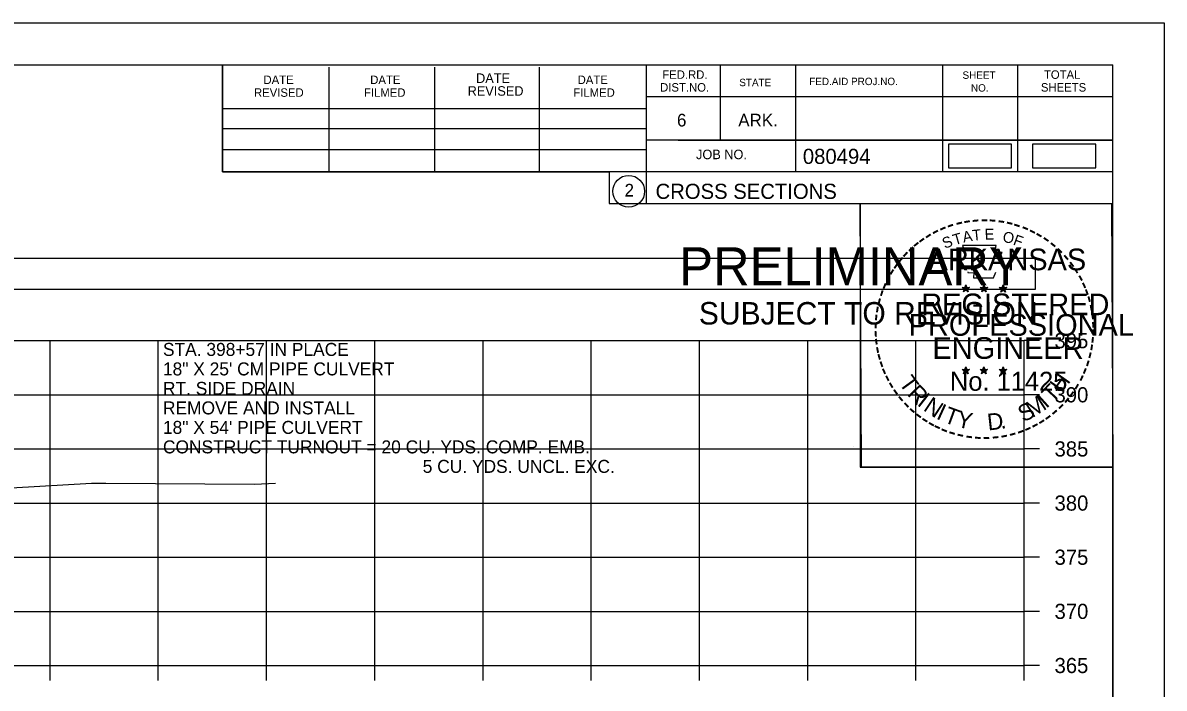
# Model space of a CAD drawing. Extents: x 1376273 to 1384221, y 378927 to 384592.
# Drawn here: x 1382948.7 to 1383054.1, y 380477.1 to 380538.5 of the extents above; entities that cross this region are included whole.
import ezdxf

# ---------------------------------------------------------------- set-up
doc = ezdxf.new("R2010")
doc.units = 0
for name, color, linetype in [('R_Axis', 7, 'Continuous'), ('R_Axis Annot', 7, 'Continuous'), ('R_Border', 7, 'Continuous'), ('R_Border PE', 7, 'Continuous'), ('R_Border Prem', 7, 'Continuous'), ('R_Drive', 7, 'Continuous'), ('R_Exist Surface', 7, 'Continuous'), ('R_Grid', 7, 'Continuous'), ('R_No Plot', 7, 'Continuous')]:
    doc.layers.add(name, color=color, linetype=linetype)

msp = doc.modelspace()

# ---------------------------------------------------------------- linework, layer by layer
at = {"layer": 'R_Axis'}
for p, q in [((1383041.22, 380479.16), (1383041.22, 380509.16)), ((1383042.62, 380509.16), (1383041.22, 380509.16)), ((1383042.62, 380504.16), (1383041.22, 380504.16)), ((1383042.62, 380499.16), (1383041.22, 380499.16)), ((1383042.62, 380494.16), (1383041.22, 380494.16)), ((1383042.62, 380489.16), (1383041.22, 380489.16)), ((1383042.62, 380484.16), (1383041.22, 380484.16)), ((1382741.22, 380479.16), (1383041.22, 380479.16)), ((1382951.22, 380477.76), (1382951.22, 380479.16)), ((1382961.22, 380477.76), (1382961.22, 380479.16)), ((1382971.22, 380477.76), (1382971.22, 380479.16)), ((1382981.22, 380477.76), (1382981.22, 380479.16)), ((1382991.22, 380477.76), (1382991.22, 380479.16)), ((1383001.22, 380477.76), (1383001.22, 380479.16)), ((1383011.22, 380477.76), (1383011.22, 380479.16)), ((1383021.22, 380477.76), (1383021.22, 380479.16)), ((1383031.22, 380477.76), (1383031.22, 380479.16)), ((1383041.22, 380477.76), (1383041.22, 380479.16)), ((1383042.62, 380479.16), (1383041.22, 380479.16))]:
    msp.add_line(p, q, dxfattribs=at)
at = {"layer": 'R_Axis Annot'}
msp.add_lwpolyline([(1382740.47, 380513.93), (1383042.27, 380513.93), (1383042.27, 380516.74), (1382740.47, 380516.74)], close=True, dxfattribs=at)
at = {"layer": 'R_Border'}
for p, q in [((1382733.22, 380534.62), (1383049.4, 380534.62)), ((1382967.14, 380524.74), (1382967.14, 380534.62)), ((1382977, 380524.74), (1382977, 380534.42)), ((1382986.76, 380524.74), (1382986.76, 380534.42)), ((1382996.44, 380524.74), (1382996.44, 380534.42)), ((1383006.3, 380534.62), (1383006.3, 380521.82)), ((1383013.14, 380534.62), (1383013.14, 380527.68)), ((1383020.08, 380534.62), (1383020.08, 380524.74)), ((1383033.66, 380534.62), (1383033.66, 380524.74)), ((1383040.6, 380534.62), (1383040.6, 380524.74)), ((1383049.4, 380329.16), (1383049.4, 380534.62)), ((1383049.4, 380531.68), (1383006.3, 380531.68)), ((1383049.4, 380531.7), (1383049.4, 380531.7)), ((1382967.14, 380530.6), (1383006.3, 380530.6)), ((1382967.14, 380528.74), (1383006.3, 380528.74)), ((1383049.4, 380527.68), (1383006.3, 380527.68)), ((1383009.26, 380527.68), (1383049.4, 380527.68)), ((1382967.14, 380524.74), (1382967.14, 380526.8)), ((1382967.14, 380526.8), (1383006.3, 380526.8)), ((1383049.4, 380524.74), (1382967.14, 380524.74)), ((1383006.3, 380521.82), (1383049.4, 380521.82))]:
    msp.add_line(p, q, dxfattribs=at)
msp.add_circle((1383004.68, 380522.95), 1.47, dxfattribs=at)
at = {"layer": 'R_Border PE'}
for p, q in [((1383035.48, 380514.07), (1383035.83, 380513.96)), ((1383035.48, 380514.07), (1383035.74, 380514.03)), ((1383035.48, 380514.07), (1383035.72, 380513.95)), ((1383035.62, 380513.66), (1383035.83, 380513.96)), ((1383035.83, 380514.33), (1383035.79, 380514.07)), ((1383035.83, 380513.96), (1383035.83, 380514.33)), ((1383035.83, 380514.33), (1383035.88, 380514.08)), ((1383036.18, 380514.07), (1383035.83, 380513.96)), ((1383036.04, 380513.66), (1383035.83, 380513.96)), ((1383036.18, 380514.07), (1383035.89, 380514.02)), ((1383036.04, 380513.66), (1383035.91, 380513.95)), ((1383036.18, 380514.07), (1383035.97, 380513.97)), ((1383037.15, 380514.07), (1383037.5, 380513.96)), ((1383037.15, 380514.07), (1383037.41, 380514.03)), ((1383037.15, 380514.07), (1383037.39, 380513.95)), ((1383037.29, 380513.66), (1383037.5, 380513.96)), ((1383037.5, 380514.33), (1383037.46, 380514.07)), ((1383037.5, 380513.96), (1383037.5, 380514.33)), ((1383037.5, 380514.33), (1383037.55, 380514.08)), ((1383037.85, 380514.07), (1383037.5, 380513.96)), ((1383037.71, 380513.66), (1383037.5, 380513.96)), ((1383037.85, 380514.07), (1383037.56, 380514.02)), ((1383037.71, 380513.66), (1383037.58, 380513.95)), ((1383037.85, 380514.07), (1383037.64, 380513.97)), ((1383038.92, 380514.06), (1383039.27, 380513.95)), ((1383038.92, 380514.06), (1383039.17, 380514.01)), ((1383038.92, 380514.06), (1383039.15, 380513.94)), ((1383039.05, 380513.65), (1383039.27, 380513.95)), ((1383039.27, 380514.31), (1383039.22, 380514.06)), ((1383039.27, 380513.95), (1383039.27, 380514.31)), ((1383039.27, 380514.31), (1383039.31, 380514.06)), ((1383039.61, 380514.06), (1383039.27, 380513.95)), ((1383039.48, 380513.65), (1383039.27, 380513.95)), ((1383039.61, 380514.06), (1383039.33, 380514.01)), ((1383039.61, 380514.06), (1383039.41, 380513.96)), ((1383035.62, 380513.66), (1383035.74, 380513.91)), ((1383035.62, 380513.66), (1383035.83, 380513.88)), ((1383036.04, 380513.66), (1383035.83, 380513.88)), ((1383037.29, 380513.66), (1383037.41, 380513.91)), ((1383037.29, 380513.66), (1383037.5, 380513.88)), ((1383037.71, 380513.66), (1383037.5, 380513.88)), ((1383039.05, 380513.65), (1383039.18, 380513.9)), ((1383039.05, 380513.65), (1383039.26, 380513.87)), ((1383039.48, 380513.65), (1383039.26, 380513.87)), ((1383039.48, 380513.65), (1383039.34, 380513.94)), ((1383035.83, 380506.75), (1383035.79, 380506.5)), ((1383035.83, 380506.39), (1383035.83, 380506.75)), ((1383035.83, 380506.75), (1383035.88, 380506.5)), ((1383037.5, 380506.75), (1383037.46, 380506.5)), ((1383037.5, 380506.39), (1383037.5, 380506.75)), ((1383037.5, 380506.75), (1383037.55, 380506.5)), ((1383039.26, 380506.74), (1383039.22, 380506.49)), ((1383039.26, 380506.38), (1383039.26, 380506.74)), ((1383039.26, 380506.74), (1383039.31, 380506.49)), ((1383035.48, 380506.5), (1383035.83, 380506.39)), ((1383035.48, 380506.5), (1383035.73, 380506.45)), ((1383035.48, 380506.5), (1383035.72, 380506.38)), ((1383035.61, 380506.09), (1383035.83, 380506.39)), ((1383035.61, 380506.09), (1383035.74, 380506.33)), ((1383035.61, 380506.09), (1383035.83, 380506.31)), ((1383036.17, 380506.5), (1383035.83, 380506.39)), ((1383036.04, 380506.09), (1383035.83, 380506.39)), ((1383036.04, 380506.09), (1383035.83, 380506.3)), ((1383036.17, 380506.5), (1383035.89, 380506.45)), ((1383036.04, 380506.09), (1383035.9, 380506.38)), ((1383036.17, 380506.5), (1383035.97, 380506.4)), ((1383037.15, 380506.5), (1383037.5, 380506.39)), ((1383037.15, 380506.5), (1383037.4, 380506.45)), ((1383037.15, 380506.5), (1383037.38, 380506.38)), ((1383037.28, 380506.09), (1383037.5, 380506.39)), ((1383037.28, 380506.09), (1383037.41, 380506.33)), ((1383037.28, 380506.09), (1383037.49, 380506.31)), ((1383037.71, 380506.09), (1383037.49, 380506.3)), ((1383037.84, 380506.5), (1383037.5, 380506.39)), ((1383037.71, 380506.09), (1383037.5, 380506.39)), ((1383037.84, 380506.5), (1383037.56, 380506.45)), ((1383037.71, 380506.09), (1383037.57, 380506.38)), ((1383037.84, 380506.5), (1383037.64, 380506.4)), ((1383038.91, 380506.49), (1383039.26, 380506.38)), ((1383038.91, 380506.49), (1383039.17, 380506.44)), ((1383038.91, 380506.49), (1383039.15, 380506.37)), ((1383039.05, 380506.08), (1383039.26, 380506.38)), ((1383039.05, 380506.08), (1383039.17, 380506.32)), ((1383039.05, 380506.08), (1383039.26, 380506.3)), ((1383039.61, 380506.49), (1383039.26, 380506.38)), ((1383039.48, 380506.08), (1383039.26, 380506.38)), ((1383039.48, 380506.08), (1383039.26, 380506.29)), ((1383039.61, 380506.49), (1383039.32, 380506.44)), ((1383039.48, 380506.08), (1383039.34, 380506.37)), ((1383039.61, 380506.49), (1383039.41, 380506.39))]:
    msp.add_line(p, q, dxfattribs=at)
for points in [[(1383035.52, 380517.95), (1383035.79, 380517.12)], [(1383039.03, 380517.03), (1383039.18, 380517.31), (1383038.49, 380517.29), (1383038.64, 380517.95), (1383035.52, 380517.95)], [(1383036.02, 380515.53), (1383036.02, 380515.44), (1383036.58, 380515.42), (1383036.52, 380514.95), (1383038.39, 380514.95), (1383038.6, 380515.48)], [(1383035.83, 380514.33), (1383036.04, 380513.66), (1383035.48, 380514.07), (1383036.18, 380514.07), (1383035.62, 380513.66), (1383035.83, 380514.33)], [(1383037.5, 380514.33), (1383037.71, 380513.66), (1383037.15, 380514.07), (1383037.85, 380514.07), (1383037.29, 380513.66), (1383037.5, 380514.33)], [(1383039.27, 380514.31), (1383039.48, 380513.65), (1383038.92, 380514.06), (1383039.61, 380514.06), (1383039.05, 380513.65), (1383039.27, 380514.31)], [(1383035.83, 380506.75), (1383036.04, 380506.09), (1383035.48, 380506.5), (1383036.17, 380506.5), (1383035.61, 380506.09), (1383035.83, 380506.75)], [(1383037.5, 380506.75), (1383037.71, 380506.09), (1383037.15, 380506.5), (1383037.84, 380506.5), (1383037.28, 380506.09), (1383037.5, 380506.75)], [(1383039.26, 380506.74), (1383039.48, 380506.08), (1383038.91, 380506.49), (1383039.61, 380506.49), (1383039.05, 380506.08), (1383039.26, 380506.74)]]:
    msp.add_lwpolyline(points, dxfattribs=at)
for centre, radius in [((1383035.83, 380513.96), 0.172), ((1383035.83, 380513.96), 0.145), ((1383035.83, 380513.96), 0.116), ((1383035.83, 380513.96), 0.0991), ((1383035.83, 380513.96), 0.0747), ((1383035.83, 380513.96), 0.0495), ((1383035.83, 380513.96), 0.0296), ((1383037.5, 380513.96), 0.172), ((1383037.5, 380513.96), 0.145), ((1383037.5, 380513.96), 0.116), ((1383037.5, 380513.96), 0.0991), ((1383037.5, 380513.96), 0.0747), ((1383037.5, 380513.96), 0.0495), ((1383037.5, 380513.96), 0.0296), ((1383039.26, 380513.95), 0.172), ((1383039.26, 380513.95), 0.145), ((1383039.26, 380513.95), 0.116), ((1383039.26, 380513.95), 0.0991), ((1383039.26, 380513.95), 0.0747), ((1383039.26, 380513.95), 0.0495), ((1383039.26, 380513.95), 0.0296), ((1383035.83, 380506.39), 0.172), ((1383035.83, 380506.39), 0.145), ((1383035.83, 380506.39), 0.116), ((1383035.83, 380506.39), 0.0991), ((1383035.83, 380506.39), 0.0747), ((1383035.83, 380506.39), 0.0495), ((1383035.83, 380506.39), 0.0296), ((1383037.5, 380506.39), 0.172), ((1383037.5, 380506.39), 0.145), ((1383037.5, 380506.39), 0.116), ((1383037.5, 380506.39), 0.0991), ((1383037.5, 380506.39), 0.0747), ((1383037.5, 380506.39), 0.0495), ((1383037.5, 380506.39), 0.0296), ((1383039.26, 380506.38), 0.172), ((1383039.26, 380506.38), 0.145), ((1383039.26, 380506.38), 0.116), ((1383039.26, 380506.38), 0.0991), ((1383039.26, 380506.38), 0.0747), ((1383039.26, 380506.38), 0.0495), ((1383039.26, 380506.38), 0.0296)]:
    msp.add_circle(centre, radius, dxfattribs=at)
at = {"layer": 'R_Drive'}
for points in [[(1383034.21, 380525.13), (1383040.04, 380525.13), (1383040.04, 380527.31), (1383034.21, 380527.31)], [(1383042, 380525.12), (1383047.84, 380525.12), (1383047.84, 380527.3), (1383042, 380527.3)]]:
    msp.add_lwpolyline(points, close=True, dxfattribs=at)
at = {"layer": 'R_Exist Surface'}
msp.add_lwpolyline([(1382947.64, 380495.56), (1382955.05, 380495.99), (1382956.36, 380496), (1382970.12, 380495.91), (1382972.05, 380496.01)], dxfattribs=at)
at = {"layer": 'R_Grid'}
for p, q in [((1382741.22, 380509.16), (1383041.22, 380509.16)), ((1382951.22, 380479.16), (1382951.22, 380509.16)), ((1382961.22, 380479.16), (1382961.22, 380509.16)), ((1382971.22, 380479.16), (1382971.22, 380509.16)), ((1382981.22, 380479.16), (1382981.22, 380509.16)), ((1382991.22, 380479.16), (1382991.22, 380509.16)), ((1383001.22, 380479.16), (1383001.22, 380509.16)), ((1383011.22, 380479.16), (1383011.22, 380509.16)), ((1383021.22, 380479.16), (1383021.22, 380509.16)), ((1383031.22, 380479.16), (1383031.22, 380509.16)), ((1383041.22, 380479.16), (1383041.22, 380509.16)), ((1382741.22, 380504.16), (1383041.22, 380504.16)), ((1382741.22, 380499.16), (1383041.22, 380499.16)), ((1382741.22, 380494.16), (1383041.22, 380494.16)), ((1382741.22, 380489.16), (1383041.22, 380489.16)), ((1382741.22, 380484.16), (1383041.22, 380484.16)), ((1382741.22, 380479.16), (1383041.22, 380479.16))]:
    msp.add_line(p, q, dxfattribs=at)
at = {"layer": 'R_No Plot'}
for p, q in [((1382720.82, 380538.51), (1383054.15, 380538.51)), ((1383025.43, 380499.36), (1383025.43, 380499.36))]:
    msp.add_line(p, q, dxfattribs=at)
for points in [[(1382720.81, 380538.51), (1383054.15, 380538.51), (1383054.15, 380325.17), (1382720.81, 380325.17)], [(1382967.14, 380534.62), (1382967.14, 380524.74), (1383002.87, 380524.74), (1383002.87, 380521.82), (1383026.07, 380521.82), (1383026.07, 380497.48), (1383049.4, 380497.48), (1383049.4, 380329.16), (1382733.22, 380329.16), (1382733.22, 380534.62)], [(1383026.07, 380521.82), (1383049.28, 380521.82), (1383049.4, 380497.48), (1383026.19, 380497.48)]]:
    msp.add_lwpolyline(points, close=True, dxfattribs=at)

# ---------------------------------------------------------------- texts
at = {"layer": 'R_Axis Annot'}
for s, p in [('395', (1383044.02, 380508.46)), ('390', (1383044.02, 380503.46)), ('385', (1383044.02, 380498.46)), ('380', (1383044.02, 380493.46)), ('375', (1383044.02, 380488.46)), ('370', (1383044.02, 380483.46)), ('365', (1383044.02, 380478.46))]:
    msp.add_text(s, height=1.4, dxfattribs=at).set_placement(p)
at = {"layer": 'R_Border'}
for s, height, p in [('FED.RD.', 0.782, (1383007.78, 380533.34)), ('SHEET', 0.684, (1383035.52, 380533.34)), ('TOTAL', 0.782, (1383043.04, 380533.34)), ('DATE', 0.782, (1382970.94, 380532.86)), ('DATE', 0.782, (1382980.8, 380532.86)), ('DATE', 0.879, (1382990.58, 380532.96)), ('DATE', 0.782, (1382999.96, 380532.86)), ('DIST.NO.', 0.782, (1383007.58, 380532.16)), ('STATE', 0.684, (1383014.9, 380532.66)), ('FED.AID PROJ.NO.', 0.684, (1383021.36, 380532.76)), ('SHEETS', 0.782, (1383042.76, 380532.16)), ('REVISED', 0.782, (1382970.06, 380531.68)), ('FILMED', 0.782, (1382980.22, 380531.68)), ('REVISED', 0.879, (1382989.8, 380531.78)), ('FILMED', 0.782, (1382999.56, 380531.68)), ('NO.', 0.684, (1383036.3, 380532.16)), ('6', 1.17, (1383009.14, 380528.94)), ('ARK.', 1.172, (1383014.8, 380528.94)), ('JOB NO.', 0.879, (1383010.9, 380525.92)), ('080494', 1.4, (1383020.77, 380525.48)), ('2', 1.17, (1383004.3, 380522.47)), ('CROSS SECTIONS', 1.4, (1383007.16, 380522.25))]:
    msp.add_text(s, height=height, rotation=360, dxfattribs=at).set_placement(p)
at = {"layer": 'R_Border PE'}
for s, height, rotation, p in [('-', 1.6, 10.2193, (1383035.7, 380519.48)), ('-', 1.6, 5.8968, (1383036.43, 380519.59)), ('-', 1.6, 0.1862, (1383037.2, 380519.66)), ('-', 1.6, 357.743, (1383037.92, 380519.65)), ('-', 1.6, 352.1617, (1383038.67, 380519.59)), ('-', 1.6, 28.7918, (1383033, 380518.49)), ('-', 1.6, 24.3072, (1383033.64, 380518.81)), ('-', 1.6, 19.1761, (1383034.27, 380519.08)), ('-', 1.6, 13.6301, (1383035.02, 380519.32)), ('A', 1, 11.2132, (1383035.62, 380518.21)), ('T', 1, 6.0228, (1383036.47, 380518.38)), ('E', 1, 0.8323, (1383037.57, 380518.49)), ('O', 1, 350.4515, (1383039.18, 380518.28)), ('-', 1.6, 347.2049, (1383039.39, 380519.48)), ('-', 1.6, 342.3362, (1383040.02, 380519.32)), ('-', 1.6, 337.8551, (1383040.76, 380519.1)), ('-', 1.6, 334.1211, (1383041.39, 380518.83)), ('-', 1.6, 38.9507, (1383031.35, 380517.35)), ('-', 1.6, 36.2317, (1383031.83, 380517.73)), ('-', 1.6, 34.0636, (1383032.41, 380518.12)), ('S', 1, 21.594, (1383033.88, 380517.63)), ('T', 1, 16.4036, (1383034.79, 380517.96)), ('F', 1, 340.0707, (1383040.13, 380518.05)), ('-', 1.6, 329.6409, (1383041.97, 380518.55)), ('-', 1.6, 325.8627, (1383042.61, 380518.19)), ('-', 1.6, 320.5297, (1383043.22, 380517.76)), ('-', 1.6, 48.423, (1383030.47, 380516.45)), ('-', 1.6, 42.9622, (1383030.92, 380516.93)), ('ARKANSAS', 2, 360, (1383032.38, 380515.66)), ('-', 1.6, 315.5786, (1383043.82, 380517.27)), ('-', 1.6, 54.2325, (1383029.66, 380515.4)), ('-', 1.6, 50.6142, (1383030.07, 380515.97)), ('-', 1.6, 309.8797, (1383044.39, 380516.72)), ('-', 1.6, 306.6522, (1383044.91, 380516.12)), ('-', 1.6, 62.8713, (1383029.02, 380514.26)), ('-', 1.6, 58.0706, (1383029.33, 380514.87)), ('-', 1.4, 303.6753, (1383045.4, 380515.55)), ('-', 1.6, 299.6684, (1383045.72, 380514.94)), ('-', 1.6, 67.7743, (1383028.76, 380513.65)), ('DWB', 0.01, 360, (1383035.82, 380513.96)), ('DWB', 0.01, 360, (1383037.49, 380513.96)), ('DWB', 0.01, 360, (1383039.25, 380513.94)), ('-', 1.6, 294.6628, (1383046.04, 380514.33)), ('-', 1.6, 75.461, (1383028.34, 380512.3)), ('-', 1.6, 72.3945, (1383028.54, 380513.02)), ('REGISTERED', 2, 360, (1383031.7, 380511.51)), ('-', 1.6, 290.5728, (1383046.3, 380513.76)), ('-', 1.6, 285.1233, (1383046.53, 380513.18)), ('-', 1.6, 81.2013, (1383028.21, 380511.59)), ('-', 1.6, 280.5493, (1383046.73, 380512.43)), ('-', 1.6, 89.0622, (1383028.11, 380510.2)), ('-', 1.6, 85.1863, (1383028.13, 380510.9)), ('PROFESSIONAL', 2, 360, (1383030.55, 380509.61)), ('-', 1.6, 276.5962, (1383046.89, 380511.67)), ('-', 1.6, 274.3301, (1383046.95, 380510.94)), ('-', 1.6, 94.1959, (1383028.14, 380509.47)), ('-', 1.6, 269.9407, (1383046.99, 380510.31)), ('-', 1.6, 98.9479, (1383028.22, 380508.81)), ('ENGINEER', 2, 360, (1383032.74, 380507.48)), ('-', 1.6, 260.9953, (1383046.9, 380508.99)), ('-', 1.6, 263.5172, (1383046.97, 380509.65)), ('-', 1.6, 101.7149, (1383028.35, 380508.07)), ('-', 1.6, 105.4578, (1383028.51, 380507.48)), ('-', 1.6, 255.7626, (1383046.79, 380508.31)), ('-', 1.6, 109.0874, (1383028.73, 380506.85)), ('-', 1.6, 114.0643, (1383028.98, 380506.25)), ('-', 1.6, 247.8887, (1383046.38, 380506.92)), ('-', 1.6, 252.8681, (1383046.61, 380507.59)), ('-', 1.6, 115.7289, (1383029.29, 380505.63)), ('T', 1.54, 306.0406, (1383029.59, 380505.23)), ('No. 11425', 1.757, 360, (1383034.36, 380504.53)), ('DWB', 0.01, 360, (1383035.81, 380506.38)), ('DWB', 0.01, 360, (1383037.48, 380506.38)), ('DWB', 0.01, 360, (1383039.25, 380506.37)), ('H', 1.54, 54.6088, (1383044.71, 380504.26)), ('-', 1.6, 244.6197, (1383046.12, 380506.29)), ('-', 1.6, 120.4471, (1383029.64, 380505.05)), ('-', 1.6, 125.8934, (1383030.05, 380504.49)), ('R', 1.54, 314.005, (1383030.35, 380504.18)), ('T', 1.54, 46.6444, (1383043.82, 380503.32)), ('-', 1.6, 233.8452, (1383045.33, 380504.89)), ('-', 1.6, 239.0712, (1383045.73, 380505.54)), ('-', 1.6, 130.7181, (1383030.51, 380503.93)), ('-', 1.6, 134.2238, (1383031.03, 380503.39)), ('I', 1.54, 321.9694, (1383031.25, 380503.25)), ('N', 1.54, 326.5002, (1383031.82, 380502.77)), ('S', 1.54, 26.9312, (1383041.13, 380501.59)), ('M', 1.54, 32.6563, (1383041.97, 380501.99)), ('I', 1.54, 42.1136, (1383043.26, 380502.84)), ('-', 1.6, 231.2538, (1383044.9, 380504.32)), ('-', 1.6, 138.9338, (1383031.55, 380502.93)), ('-', 1.6, 144.6463, (1383032.11, 380502.52)), ('I', 1.54, 335.3603, (1383033.02, 380501.99)), ('T', 1.54, 339.8912, (1383033.69, 380501.66)), ('Y', 1.54, 347.8556, (1383034.9, 380501.22)), ('D', 1.54, 6.3969, (1383037.89, 380500.86)), ('-', 1.6, 221.0851, (1383043.89, 380503.25)), ('-', 1.6, 225.7653, (1383044.42, 380503.76)), ('-', 1.6, 148.0898, (1383032.67, 380502.15)), ('-', 1.6, 151.5704, (1383033.25, 380501.82)), ('-', 1.6, 154.6002, (1383033.77, 380501.58)), ('.', 1.54, 13.7642, (1383039.08, 380500.98)), ('-', 1.6, 207.3568, (1383042.25, 380502.04)), ('-', 1.6, 212.2491, (1383042.81, 380502.39)), ('-', 1.6, 215.7363, (1383043.35, 380502.78)), ('-', 1.6, 158.5612, (1383034.39, 380501.32)), ('-', 1.6, 162.7983, (1383035.08, 380501.11)), ('-', 1.6, 167.5555, (1383035.8, 380500.95)), ('-', 1.6, 173.1155, (1383036.57, 380500.84)), ('-', 1.6, 176.5183, (1383037.32, 380500.78)), ('-', 1.6, 181.5918, (1383038.06, 380500.8)), ('-', 1.6, 185.8167, (1383038.87, 380500.88)), ('-', 1.6, 191.2858, (1383039.6, 380501.01)), ('-', 1.6, 195.4743, (1383040.33, 380501.21)), ('-', 1.6, 200.7184, (1383041.01, 380501.45)), ('-', 1.6, 204.2516, (1383041.63, 380501.72))]:
    msp.add_text(s, height=height, rotation=rotation, dxfattribs=at).set_placement(p)
at = {"layer": 'R_Border Prem'}
for s, height, p in [('PRELIMINARY', 3.5, (1383009.35, 380514.28)), ('DWB', 0.01, (1383010.09, 380516.13)), ('SUBJECT TO REVISION', 2.0751, (1383011.16, 380510.65))]:
    msp.add_text(s, height=height, rotation=360, dxfattribs=at).set_placement(p)
at = {"layer": 'R_Drive'}
for s, p in [('STA. 398+57 IN PLACE', (1382961.65, 380507.75)), ('18" X 25\' CM PIPE CULVERT', (1382961.65, 380505.95)), ('RT. SIDE DRAIN', (1382961.65, 380504.15)), ('REMOVE AND INSTALL', (1382961.65, 380502.35)), ('18" X 54\' PIPE CULVERT', (1382961.65, 380500.55)), ('CONSTRUCT TURNOUT = 20 CU. YDS. COMP. EMB.', (1382961.65, 380498.75)), ('5 CU. YDS. UNCL. EXC.', (1382985.65, 380496.95))]:
    msp.add_text(s, height=1.2, dxfattribs=at).set_placement(p)

doc.saveas('drawing.dxf')
